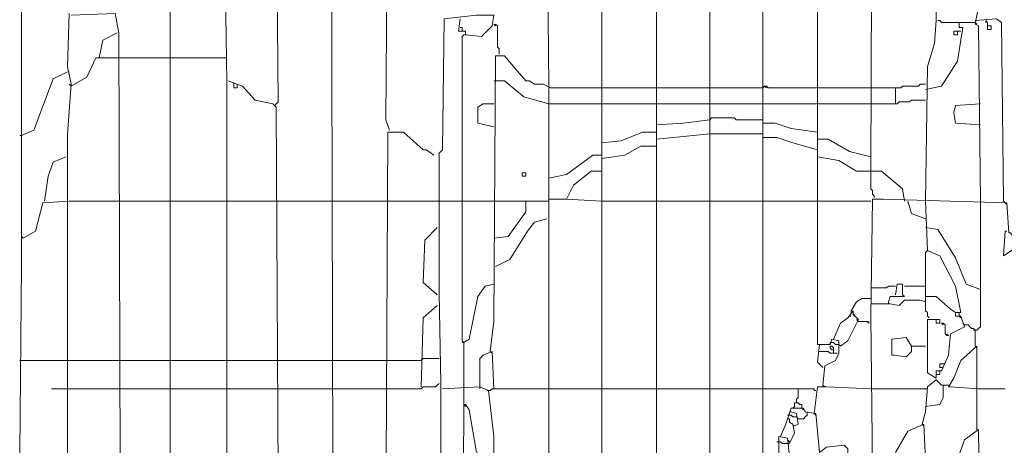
# Model space of a CAD drawing. Header units: millimetres. Extents: x -118752 to 407724, y -73278 to 155058.
# Tile 261 of 274: x 222181 to 222603, y 64281 to 64463. Entities that reach past the tile are written whole.
import ezdxf

# ---------------------------------------------------------------- set-up
doc = ezdxf.new("R2010")
doc.units = ezdxf.units.MM
doc.header["$LTSCALE"] = 10
doc.layers.add('V-objekty', color=130, linetype='Continuous', lineweight=50)

# ---------------------------------------------------------------- blocks, each defined once
blk = doc.blocks.new('DWG-RYYQ14-20T_top')
at = {"layer": 'V-objekty', "color": 2, "lineweight": 13}
for points in [[(5.157388, 5.906852, 0), (5.157388, 6.174518, 0), (5.157388, 6.188437, 0), (5.159529, 6.218415, 0), (5.157388, 6.229122, 0), (5.158458, 6.261242, 0)], [(5.252677, 6.301927, 0), (5.253747, 6.219486, 0), (5.253747, 5.941113, 0)], [(5.485011, 5.91863, 0), (5.486081, 5.932548, 0), (5.492505, 5.938972, 0), (5.491435, 5.943255, 0), (5.480728, 5.945396, 0), (5.480728, 6.457173, 0), (5.482869, 6.457173, 0), (5.485011, 6.453961, 0), (5.56531, 6.453961, 0), (5.574946, 6.450749, 0), (5.578158, 6.453961, 0), (5.626338, 6.455032, 0), (5.626338, 6.460385, 0), (5.622056, 6.464668, 0), (5.549251, 6.46788, 0), (5.488223, 6.464668, 0), (5.482869, 6.460385, 0), (5.480728, 6.465739, 0), (5.481799, 6.466809, 0)], [(5.51606, 5.922912, 0), (5.513919, 5.926124, 0), (5.513919, 6.453961, 0)], [(5.546039, 5.9197, 0), (5.546039, 6.453961, 0)], [(5.614561, 6.036403, 0), (5.615632, 6.04818, 0), (5.622056, 6.051392, 0), (5.624197, 6.055675, 0), (5.624197, 6.063169, 0), (5.619914, 6.06424, 0), (5.618844, 6.061028, 0), (5.611349, 6.061028, 0), (5.611349, 6.453961, 0)], [(5.643469, 6.165953, 0), (5.64454, 6.447537, 0), (5.646681, 6.455032, 0), (5.639186, 6.457173, 0), (5.627409, 6.457173, 0)], [(5.67666, 6.147752, 0), (5.67773, 6.229122, 0), (5.682013, 6.243041, 0), (5.683084, 6.256959, 0), (5.685225, 6.412206, 0), (5.690578, 6.417559, 0), (5.704497, 6.417559, 0), (5.704497, 6.413276, 0), (5.702355, 6.413276, 0), (5.702355, 6.411135, 0), (5.704497, 6.411135, 0), (5.704497, 6.413276, 0)], [(5.219486, 5.920771, 0), (5.219486, 6.313704, 0), (5.219486, 6.401499, 0), (5.252677, 6.401499, 0)], [(5.578158, 5.920771, 0), (5.578158, 6.375803, 0), (5.576017, 6.392934, 0), (5.573876, 6.394004, 0), (5.572805, 6.399358, 0), (5.546039, 6.400428, 0)], [(5.70985, 6.147752, 0), (5.708779, 6.253747, 0), (5.706638, 6.254818, 0), (5.708779, 6.265525, 0), (5.708779, 6.400428, 0), (5.723769, 6.401499, 0)], [(5.317987, 5.989293, 0), (5.316916, 6.396146, 0), (5.313704, 6.396146, 0), (5.299786, 6.385439, 0), (5.296574, 6.375803, 0), (5.317987, 6.375803, 0)], [(5.352248, 6.190578, 0), (5.350107, 6.197002, 0), (5.351178, 6.358672, 0), (5.35546, 6.361884, 0), (5.364026, 6.359743, 0), (5.366167, 6.366167, 0), (5.366167, 6.372591, 0), (5.369379, 6.374732, 0), (5.375803, 6.375803, 0), (5.381156, 6.379015, 0), (5.385439, 6.374732, 0), (5.480728, 6.375803, 0)], [(5.282655, 6.205567, 0), (5.284797, 6.207709, 0), (5.283726, 6.346895, 0), (5.270878, 6.346895, 0), (5.270878, 6.344754, 0), (5.265525, 6.344754, 0), (5.266595, 6.356531, 0), (5.282655, 6.37152, 0), (5.284797, 6.368308, 0), (5.283726, 6.350107, 0), (5.280514, 6.350107, 0), (5.280514, 6.35439, 0), (5.278373, 6.35439, 0), (5.278373, 6.352248, 0), (5.280514, 6.352248, 0)], [(5.448608, 6.217345, 0), (5.447537, 6.341542, 0), (5.443255, 6.346895, 0), (5.431478, 6.346895, 0), (5.417559, 6.344754, 0), (5.417559, 6.374732, 0)], [(5.131692, 5.961456, 0), (5.12848, 5.995717, 0), (5.12955, 6.109208, 0), (5.12955, 6.127409, 0), (5.12955, 6.330835, 0), (5.130621, 6.337259, 0)], [(5.191649, 5.922912, 0), (5.189507, 5.925054, 0), (5.188437, 6.249465, 0), (5.186296, 6.261242, 0), (5.159529, 6.260171, 0)], [(5.383298, 5.663812, 0), (5.383298, 6.037473, 0), (5.382227, 6.092077, 0), (5.382227, 6.131692, 0), (5.382227, 6.17666, 0), (5.384368, 6.178801, 0), (5.385439, 6.25803, 0), (5.404711, 6.260171, 0), (5.415418, 6.260171, 0), (5.414347, 6.253747, 0), (5.407923, 6.247323, 0), (5.398287, 6.248394, 0), (5.398287, 6.250535, 0), (5.394004, 6.250535, 0), (5.395075, 6.25803, 0)], [(5.697002, 6.255889, 0), (5.686296, 6.255889, 0), (5.685225, 6.256959, 0), (5.684154, 6.256959, 0)], [(5.723769, 6.147752, 0), (5.722698, 6.255889, 0), (5.719486, 6.25803, 0), (5.706638, 6.256959, 0)], [(5.714133, 6.253747, 0), (5.714133, 6.255889, 0), (5.713062, 6.256959, 0), (5.713062, 6.255889, 0)], [(5.396146, 6.250535, 0), (5.396146, 6.252677, 0), (5.395075, 6.252677, 0)], [(5.41863, 6.236617, 0), (5.41863, 6.239829, 0), (5.417559, 6.240899, 0), (5.417559, 6.253747, 0), (5.416488, 6.254818, 0), (5.416488, 6.253747, 0), (5.415418, 6.254818, 0)], [(5.67666, 6.215203, 0), (5.686296, 6.217345, 0), (5.695931, 6.232334, 0), (5.699143, 6.252677, 0), (5.697002, 6.252677, 0), (5.697002, 6.255889, 0), (5.706638, 6.255889, 0)], [(5.695931, 6.250535, 0), (5.698073, 6.250535, 0), (5.69379, 6.250535, 0), (5.69379, 6.248394, 0), (5.695931, 6.248394, 0), (5.695931, 6.250535, 0)], [(5.706638, 6.255889, 0), (5.707709, 6.254818, 0)], [(5.714133, 6.253747, 0), (5.716274, 6.253747, 0), (5.716274, 6.251606, 0), (5.714133, 6.251606, 0), (5.714133, 6.253747, 0)], [(5.17666, 6.234475, 0), (5.178801, 6.245182, 0), (5.187366, 6.249465, 0)], [(5.397216, 6.034261, 0), (5.397216, 6.062099, 0), (5.396146, 6.063169, 0), (5.396146, 6.247323, 0), (5.397216, 6.248394, 0), (5.398287, 6.248394, 0)], [(5.398287, 6.248394, 0), (5.399358, 6.248394, 0)], [(5.159529, 6.217345, 0), (5.169165, 6.222698, 0), (5.174518, 6.234475, 0), (5.189507, 6.234475, 0)], [(5.189507, 6.234475, 0), (5.219486, 6.234475, 0)], [(5.219486, 6.234475, 0), (5.253747, 6.234475, 0)], [(5.413276, 6.056745, 0), (5.415418, 6.074946, 0), (5.416488, 6.235546, 0), (5.421842, 6.235546, 0), (5.428266, 6.228051, 0), (5.43469, 6.220557, 0), (5.436831, 6.220557, 0), (5.440043, 6.218415, 0), (5.445396, 6.218415, 0), (5.449679, 6.216274, 0), (5.480728, 6.216274, 0)], [(5.12955, 6.187366, 0), (5.137045, 6.190578, 0), (5.148822, 6.221627, 0), (5.157388, 6.22591, 0)], [(5.288009, 5.977516, 0), (5.284797, 5.981799, 0), (5.283726, 6.204497, 0), (5.281585, 6.206638, 0), (5.270878, 6.208779, 0), (5.263383, 6.217345, 0), (5.256959, 6.219486, 0), (5.254818, 6.220557, 0)], [(5.448608, 6.206638, 0), (5.433619, 6.210921, 0), (5.421842, 6.220557, 0), (5.415418, 6.220557, 0)], [(5.159529, 6.217345, 0), (5.158458, 6.218415, 0)], [(5.25803, 6.218415, 0), (5.25803, 6.219486, 0)], [(5.260171, 6.217345, 0), (5.260171, 6.216274, 0), (5.25803, 6.216274, 0), (5.25803, 6.218415, 0)], [(5.260171, 6.217345, 0), (5.260171, 6.218415, 0)], [(5.448608, 6.148822, 0), (5.448608, 6.217345, 0)], [(5.480728, 6.216274, 0), (5.513919, 6.216274, 0)], [(5.513919, 6.216274, 0), (5.546039, 6.216274, 0)], [(5.546039, 6.216274, 0), (5.578158, 6.216274, 0)], [(5.578158, 6.216274, 0), (5.579229, 6.217345, 0), (5.5803, 6.217345, 0), (5.58137, 6.216274, 0), (5.611349, 6.216274, 0)], [(5.579229, 6.217345, 0), (5.5803, 6.216274, 0)], [(5.611349, 6.216274, 0), (5.643469, 6.216274, 0)], [(5.643469, 6.216274, 0), (5.658458, 6.216274, 0)], [(5.658458, 6.206638, 0), (5.658458, 6.216274, 0), (5.66167, 6.216274, 0), (5.662741, 6.217345, 0), (5.672377, 6.217345, 0), (5.673448, 6.218415, 0), (5.67666, 6.218415, 0)], [(5.643469, 6.206638, 0), (5.659529, 6.206638, 0), (5.6606, 6.207709, 0), (5.667024, 6.207709, 0), (5.668094, 6.208779, 0), (5.67666, 6.208779, 0)], [(5.415418, 6.192719, 0), (5.405782, 6.194861, 0), (5.405782, 6.204497, 0), (5.408994, 6.206638, 0), (5.415418, 6.206638, 0)], [(5.448608, 6.206638, 0), (5.480728, 6.206638, 0)], [(5.480728, 6.206638, 0), (5.513919, 6.206638, 0)], [(5.513919, 6.206638, 0), (5.546039, 6.206638, 0)], [(5.546039, 6.206638, 0), (5.578158, 6.206638, 0)], [(5.578158, 6.206638, 0), (5.611349, 6.206638, 0)], [(5.611349, 6.206638, 0), (5.643469, 6.206638, 0)], [(5.70985, 6.19379, 0), (5.694861, 6.194861, 0), (5.69379, 6.201285, 0), (5.694861, 6.205567, 0), (5.70985, 6.206638, 0)], [(5.513919, 6.19379, 0), (5.529979, 6.194861, 0), (5.546039, 6.197002, 0)], [(5.546039, 6.197002, 0), (5.547109, 6.198073, 0), (5.561028, 6.198073, 0), (5.562099, 6.197002, 0), (5.578158, 6.197002, 0)], [(5.611349, 6.189507, 0), (5.595289, 6.191649, 0), (5.585653, 6.194861, 0), (5.578158, 6.194861, 0)], [(5.12955, 6.187366, 0), (5.12848, 6.187366, 0)], [(5.352248, 5.920771, 0), (5.350107, 5.948608, 0), (5.351178, 6.189507, 0), (5.360814, 6.189507, 0), (5.372591, 6.178801, 0), (5.374732, 6.178801, 0), (5.379015, 6.175589, 0)], [(5.480728, 6.183084, 0), (5.492505, 6.184154, 0), (5.505353, 6.189507, 0), (5.513919, 6.189507, 0)], [(5.513919, 6.185225, 0), (5.546039, 6.188437, 0)], [(5.546039, 6.188437, 0), (5.578158, 6.188437, 0)], [(5.611349, 6.178801, 0), (5.59636, 6.183084, 0), (5.586724, 6.186296, 0), (5.578158, 6.186296, 0)], [(5.643469, 6.174518, 0), (5.630621, 6.17773, 0), (5.617773, 6.185225, 0), (5.611349, 6.185225, 0)], [(5.480728, 6.173448, 0), (5.494647, 6.175589, 0), (5.504283, 6.180942, 0), (5.513919, 6.180942, 0)], [(5.143469, 6.147752, 0), (5.14561, 6.162741, 0), (5.148822, 6.171306, 0), (5.156317, 6.174518, 0)], [(5.448608, 6.16167, 0), (5.459315, 6.163812, 0), (5.475375, 6.175589, 0), (5.480728, 6.175589, 0)], [(5.663812, 6.147752, 0), (5.662741, 6.155246, 0), (5.649893, 6.165953, 0), (5.634904, 6.165953, 0), (5.624197, 6.172377, 0), (5.611349, 6.174518, 0)], [(5.432548, 6.162741, 0), (5.432548, 6.164882, 0), (5.43469, 6.164882, 0), (5.43469, 6.162741, 0), (5.432548, 6.162741, 0)], [(5.459315, 6.148822, 0), (5.463597, 6.157388, 0), (5.474304, 6.165953, 0), (5.480728, 6.165953, 0)], [(5.64561, 6.149893, 0), (5.64561, 6.150964, 0), (5.64454, 6.152034, 0), (5.64454, 6.154176, 0), (5.643469, 6.155246, 0), (5.643469, 6.165953, 0)], [(5.130621, 6.125268, 0), (5.138116, 6.12955, 0), (5.142398, 6.146681, 0), (5.158458, 6.147752, 0)], [(5.158458, 6.147752, 0), (5.189507, 6.147752, 0)], [(5.189507, 6.147752, 0), (5.219486, 6.147752, 0)], [(5.219486, 6.147752, 0), (5.252677, 6.147752, 0)], [(5.252677, 6.147752, 0), (5.284797, 6.147752, 0)], [(5.284797, 6.147752, 0), (5.317987, 6.147752, 0)], [(5.317987, 6.147752, 0), (5.350107, 6.147752, 0)], [(5.350107, 6.147752, 0), (5.381156, 6.147752, 0)], [(5.381156, 6.147752, 0), (5.396146, 6.147752, 0)], [(5.396146, 6.147752, 0), (5.415418, 6.147752, 0)], [(5.415418, 6.125268, 0), (5.423983, 6.126338, 0), (5.43469, 6.141328, 0), (5.43469, 6.147752, 0), (5.447537, 6.147752, 0)], [(5.415418, 6.147752, 0), (5.43469, 6.147752, 0)], [(5.447537, 6.147752, 0), (5.448608, 6.147752, 0), (5.448608, 6.148822, 0)], [(5.450749, 5.922912, 0), (5.448608, 5.928266, 0), (5.448608, 6.148822, 0), (5.459315, 6.148822, 0), (5.480728, 6.147752, 0)], [(5.480728, 6.147752, 0), (5.513919, 6.147752, 0)], [(5.513919, 6.147752, 0), (5.546039, 6.147752, 0)], [(5.546039, 6.147752, 0), (5.578158, 6.147752, 0)], [(5.578158, 6.147752, 0), (5.611349, 6.147752, 0)], [(5.611349, 6.147752, 0), (5.643469, 6.147752, 0)], [(5.710921, 5.828694, 0), (5.708779, 6.009636, 0), (5.700214, 6.003212, 0), (5.690578, 5.976445, 0)], [(5.67773, 5.964668, 0), (5.675589, 6.012848, 0), (5.665953, 6.008565, 0), (5.658458, 5.995717, 0)], [(5.64454, 5.986081, 0), (5.643469, 6.078158, 0), (5.64454, 6.148822, 0), (5.650964, 6.148822, 0), (5.72591, 6.146681, 0), (5.726981, 6.12848, 0), (5.728051, 6.12848, 0), (5.731263, 6.124197, 0), (5.730193, 6.118844, 0), (5.723769, 6.114561, 0), (5.724839, 6.12955, 0), (5.72591, 6.12955, 0)], [(5.67666, 6.137045, 0), (5.668094, 6.140257, 0), (5.665953, 6.147752, 0)], [(5.683084, 6.042827, 0), (5.683084, 6.044968, 0), (5.686296, 6.044968, 0), (5.690578, 6.054604, 0), (5.691649, 6.067452, 0), (5.700214, 6.071734, 0), (5.698073, 6.078158, 0), (5.694861, 6.078158, 0), (5.694861, 6.0803, 0), (5.698073, 6.0803, 0), (5.694861, 6.09636, 0), (5.685225, 6.114561, 0), (5.67773, 6.117773, 0), (5.67666, 6.147752, 0)], [(5.706638, 6.069593, 0), (5.707709, 6.069593, 0), (5.708779, 6.070664, 0), (5.70985, 6.071734, 0), (5.70985, 6.147752, 0)], [(5.72591, 6.14561, 0), (5.724839, 6.146681, 0), (5.723769, 6.147752, 0)], [(5.416488, 6.108137, 0), (5.425054, 6.11242, 0), (5.43576, 6.12955, 0), (5.440043, 6.134904, 0), (5.447537, 6.137045, 0)], [(5.381156, 6.091006, 0), (5.372591, 6.098501, 0), (5.373662, 6.124197, 0), (5.381156, 6.131692, 0)], [(5.70985, 6.094218, 0), (5.701285, 6.09743, 0), (5.694861, 6.11349, 0), (5.684154, 6.130621, 0), (5.67666, 6.131692, 0)], [(5.130621, 6.125268, 0), (5.12955, 6.126338, 0)], [(5.678801, 6.077088, 0), (5.67773, 6.078158, 0), (5.67773, 6.0803, 0), (5.67666, 6.08137, 0), (5.67666, 6.116702, 0), (5.67773, 6.117773, 0)], [(5.397216, 6.062099, 0), (5.400428, 6.06424, 0), (5.405782, 6.089936, 0), (5.410064, 6.09636, 0), (5.415418, 6.09743, 0)], [(5.643469, 6.095289, 0), (5.653105, 6.095289, 0), (5.654176, 6.09636, 0), (5.658458, 6.09636, 0)], [(5.658458, 6.091006, 0), (5.659529, 6.09743, 0), (5.662741, 6.09743, 0), (5.662741, 6.091006, 0)], [(5.663812, 6.09636, 0), (5.67666, 6.09636, 0)], [(5.381156, 6.091006, 0), (5.380086, 6.092077, 0)], [(5.654176, 6.086724, 0), (5.655246, 6.089936, 0), (5.663812, 6.089936, 0), (5.662741, 6.091006, 0)], [(5.694861, 6.0803, 0), (5.691649, 6.082441, 0), (5.683084, 6.089936, 0), (5.67666, 6.089936, 0)], [(5.37152, 6.035332, 0), (5.372591, 6.077088, 0), (5.381156, 6.084582, 0)], [(5.631692, 6.08137, 0), (5.634904, 6.086724, 0), (5.638116, 6.088865, 0), (5.643469, 6.088865, 0)], [(5.643469, 6.085653, 0), (5.655246, 6.085653, 0), (5.6606, 6.084582, 0), (5.663812, 6.087794, 0), (5.673448, 6.087794, 0), (5.67666, 6.086724, 0)], [(5.654176, 6.086724, 0), (5.654176, 6.085653, 0)], [(5.625268, 6.059957, 0), (5.62955, 6.063169, 0), (5.635974, 6.076017, 0), (5.632762, 6.079229, 0), (5.632762, 6.08137, 0), (5.62955, 6.077088, 0), (5.625268, 6.073876, 0), (5.620985, 6.06424, 0)], [(5.630621, 6.078158, 0), (5.631692, 6.078158, 0)], [(5.631692, 6.08137, 0), (5.631692, 6.0803, 0)], [(5.633833, 6.078158, 0), (5.633833, 6.079229, 0)], [(5.697002, 6.078158, 0), (5.697002, 6.0803, 0)], [(5.697002, 6.078158, 0), (5.698073, 6.077088, 0)], [(5.635974, 6.074946, 0), (5.634904, 6.076017, 0)], [(5.635974, 6.074946, 0), (5.641328, 6.074946, 0), (5.642398, 6.073876, 0), (5.642398, 6.074946, 0)], [(5.683084, 6.042827, 0), (5.683084, 6.040685, 0), (5.67773, 6.043897, 0), (5.67773, 6.076017, 0), (5.685225, 6.076017, 0), (5.685225, 6.073876, 0), (5.683084, 6.073876, 0), (5.683084, 6.076017, 0)], [(5.690578, 6.066381, 0), (5.689507, 6.066381, 0), (5.688437, 6.067452, 0), (5.688437, 6.072805, 0), (5.687366, 6.073876, 0), (5.686296, 6.073876, 0), (5.687366, 6.072805, 0)], [(5.700214, 6.072805, 0), (5.699143, 6.073876, 0)], [(5.706638, 6.059957, 0), (5.706638, 6.069593, 0), (5.705567, 6.070664, 0), (5.704497, 6.070664, 0), (5.703426, 6.071734, 0), (5.702355, 6.072805, 0), (5.700214, 6.072805, 0)], [(5.690578, 6.066381, 0), (5.689507, 6.067452, 0)], [(5.706638, 6.069593, 0), (5.705567, 6.069593, 0)], [(5.397216, 6.062099, 0), (5.396146, 6.062099, 0)], [(5.614561, 6.047109, 0), (5.611349, 6.050321, 0), (5.61242, 6.061028, 0)], [(5.618844, 6.061028, 0), (5.618844, 6.062099, 0), (5.619914, 6.062099, 0)], [(5.620985, 6.055675, 0), (5.620985, 6.058887, 0), (5.619914, 6.059957, 0), (5.618844, 6.059957, 0), (5.618844, 6.058887, 0), (5.619914, 6.057816, 0), (5.620985, 6.057816, 0)], [(5.625268, 6.059957, 0), (5.624197, 6.061028, 0), (5.622056, 6.061028, 0), (5.620985, 6.062099, 0), (5.619914, 6.062099, 0)], [(5.668094, 6.059957, 0), (5.664882, 6.06531, 0), (5.656317, 6.06424, 0), (5.656317, 6.054604, 0), (5.657388, 6.054604, 0), (5.664882, 6.053533, 0), (5.668094, 6.056745, 0), (5.668094, 6.059957, 0), (5.67666, 6.059957, 0)], [(5.707709, 6.009636, 0), (5.707709, 6.059957, 0), (5.698073, 6.051392, 0), (5.69379, 6.040685, 0), (5.690578, 6.035332, 0), (5.691649, 6.035332, 0), (5.708779, 6.034261, 0)], [(5.706638, 6.059957, 0), (5.707709, 6.058887, 0)], [(5.415418, 6.034261, 0), (5.414347, 6.056745, 0), (5.408994, 6.054604, 0), (5.406852, 6.052463, 0), (5.406852, 6.035332, 0)], [(5.413276, 6.056745, 0), (5.414347, 6.055675, 0)], [(5.620985, 6.055675, 0), (5.618844, 6.055675, 0), (5.617773, 6.056745, 0), (5.61242, 6.056745, 0)], [(5.620985, 6.055675, 0), (5.623126, 6.055675, 0)], [(5.12848, 6.051392, 0), (5.158458, 6.051392, 0)], [(5.158458, 6.051392, 0), (5.189507, 6.051392, 0)], [(5.189507, 6.051392, 0), (5.219486, 6.051392, 0)], [(5.219486, 6.051392, 0), (5.252677, 6.051392, 0)], [(5.252677, 6.051392, 0), (5.284797, 6.051392, 0)], [(5.284797, 6.051392, 0), (5.317987, 6.051392, 0)], [(5.317987, 6.051392, 0), (5.350107, 6.051392, 0)], [(5.350107, 6.051392, 0), (5.37152, 6.051392, 0)], [(5.37152, 6.051392, 0), (5.372591, 6.052463, 0), (5.382227, 6.052463, 0)], [(5.614561, 6.047109, 0), (5.61349, 6.04818, 0)], [(5.686296, 6.047109, 0), (5.685225, 6.047109, 0), (5.685225, 6.049251, 0), (5.687366, 6.049251, 0)], [(5.687366, 6.049251, 0), (5.688437, 6.049251, 0)], [(5.683084, 6.042827, 0), (5.685225, 6.042827, 0), (5.685225, 6.044968, 0)], [(5.686296, 6.047109, 0), (5.687366, 6.047109, 0)], [(5.350107, 6.034261, 0), (5.37152, 6.034261, 0), (5.372591, 6.035332, 0), (5.380086, 6.035332, 0), (5.381156, 6.036403, 0), (5.382227, 6.037473, 0)], [(5.614561, 6.036403, 0), (5.615632, 6.035332, 0)], [(5.674518, 6.012848, 0), (5.67666, 6.020343, 0), (5.67773, 6.035332, 0), (5.683084, 6.039615, 0), (5.686296, 6.036403, 0), (5.690578, 6.036403, 0)], [(5.67666, 6.023555, 0), (5.685225, 6.024625, 0), (5.687366, 6.028908, 0), (5.687366, 6.036403, 0)], [(5.158458, 6.034261, 0), (5.147752, 6.034261, 0)], [(5.158458, 6.034261, 0), (5.189507, 6.034261, 0)], [(5.189507, 6.034261, 0), (5.219486, 6.034261, 0)], [(5.219486, 6.034261, 0), (5.252677, 6.034261, 0)], [(5.252677, 6.034261, 0), (5.284797, 6.034261, 0)], [(5.284797, 6.034261, 0), (5.317987, 6.034261, 0)], [(5.317987, 6.034261, 0), (5.350107, 6.034261, 0)], [(5.417559, 5.639186, 0), (5.417559, 5.8394, 0), (5.417559, 5.845824, 0), (5.415418, 5.847966, 0), (5.415418, 6.005353, 0), (5.412206, 6.033191, 0), (5.406852, 6.035332, 0), (5.384368, 6.034261, 0)], [(5.397216, 6.024625, 0), (5.397216, 6.034261, 0)], [(5.406852, 6.035332, 0), (5.406852, 6.034261, 0)], [(5.412206, 6.033191, 0), (5.411135, 6.033191, 0)], [(5.412206, 6.033191, 0), (5.413276, 6.033191, 0), (5.414347, 6.034261, 0), (5.448608, 6.034261, 0)], [(5.448608, 6.034261, 0), (5.480728, 6.034261, 0)], [(5.480728, 6.034261, 0), (5.513919, 6.034261, 0)], [(5.513919, 6.034261, 0), (5.546039, 6.034261, 0)], [(5.546039, 6.034261, 0), (5.578158, 6.034261, 0)], [(5.578158, 6.034261, 0), (5.599572, 6.034261, 0)], [(5.598501, 6.025696, 0), (5.598501, 6.027837, 0), (5.599572, 6.028908, 0), (5.599572, 6.034261, 0), (5.609208, 6.034261, 0), (5.609208, 6.033191, 0), (5.610278, 6.033191, 0)], [(5.609208, 6.019272, 0), (5.611349, 6.035332, 0), (5.616702, 6.035332, 0), (5.643469, 6.034261, 0)], [(5.643469, 6.034261, 0), (5.67773, 6.034261, 0)], [(5.708779, 6.034261, 0), (5.724839, 6.034261, 0)], [(5.390792, 5.827623, 0), (5.395075, 5.831906, 0), (5.398287, 5.832976, 0), (5.396146, 5.832976, 0), (5.397216, 6.024625, 0), (5.398287, 6.024625, 0), (5.400428, 6.021413, 0), (5.404711, 5.996788, 0), (5.408994, 5.987152, 0), (5.415418, 5.985011, 0)], [(5.397216, 6.024625, 0), (5.398287, 6.023555, 0)], [(5.601713, 6.022484, 0), (5.601713, 6.024625, 0), (5.600642, 6.024625, 0), (5.599572, 6.025696, 0), (5.59743, 6.025696, 0), (5.59743, 6.023555, 0)], [(5.610278, 5.972163, 0), (5.61242, 5.992505, 0), (5.614561, 5.992505, 0), (5.619914, 5.988223, 0), (5.62955, 5.989293, 0), (5.62955, 5.997859, 0), (5.627409, 6, 0), (5.616702, 5.998929, 0), (5.61242, 5.995717, 0), (5.610278, 6.019272, 0), (5.603854, 6.020343, 0), (5.602784, 6.022484, 0), (5.595289, 6.022484, 0), (5.592077, 6.012848, 0), (5.588865, 6.005353, 0)], [(5.594218, 6.018201, 0), (5.593148, 6.018201, 0)], [(5.595289, 6.020343, 0), (5.594218, 6.020343, 0)], [(5.599572, 6.01606, 0), (5.598501, 6.017131, 0), (5.59636, 6.017131, 0), (5.595289, 6.018201, 0), (5.594218, 6.018201, 0)], [(5.59743, 6.011777, 0), (5.599572, 6.012848, 0), (5.598501, 6.019272, 0), (5.595289, 6.020343, 0)], [(5.59743, 6.023555, 0), (5.59636, 6.022484, 0)], [(5.599572, 6.01606, 0), (5.602784, 6.01606, 0), (5.603854, 6.017131, 0), (5.604925, 6.018201, 0), (5.604925, 6.019272, 0)], [(5.601713, 6.022484, 0), (5.602784, 6.021413, 0)], [(5.604925, 6.019272, 0), (5.604925, 6.020343, 0)], [(5.609208, 6.019272, 0), (5.610278, 6.018201, 0)], [(5.594218, 6.001071, 0), (5.59743, 6.007495, 0), (5.59636, 6.012848, 0), (5.594218, 6.013919, 0), (5.594218, 6.01606, 0), (5.593148, 6.01606, 0)], [(5.674518, 6.012848, 0), (5.675589, 6.011777, 0)], [(5.59743, 6.011777, 0), (5.59636, 6.011777, 0)], [(5.707709, 6.009636, 0), (5.708779, 6.008565, 0)], [(5.587794, 6.002141, 0), (5.586724, 6.002141, 0)], [(5.61349, 5.616702, 0), (5.611349, 5.619914, 0), (5.610278, 5.921842, 0), (5.608137, 5.923983, 0), (5.611349, 5.929336, 0), (5.610278, 5.972163, 0), (5.600642, 5.975375, 0), (5.595289, 5.98394, 0), (5.593148, 6.004283, 0), (5.587794, 6.005353, 0), (5.587794, 5.982869, 0), (5.592077, 5.973233, 0), (5.593148, 5.973233, 0), (5.59743, 5.96788, 0), (5.603854, 5.973233, 0)], [(5.594218, 6.001071, 0), (5.589936, 6.001071, 0), (5.588865, 6.002141, 0), (5.587794, 6.002141, 0)], [(5.594218, 6.002141, 0), (5.593148, 6.003212, 0)]]:
    blk.add_polyline3d(points, dxfattribs=at)

msp = doc.modelspace()

# ---------------------------------------------------------------- block references
at = {"layer": 'V-objekty', "xscale": 707.8773075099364, "yscale": 707.8773075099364, "zscale": 707.8773075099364}
msp.add_blockref('DWG-RYYQ14-20T_top', (218550.565, 60033.465), dxfattribs=at)

doc.saveas('drawing.dxf')
